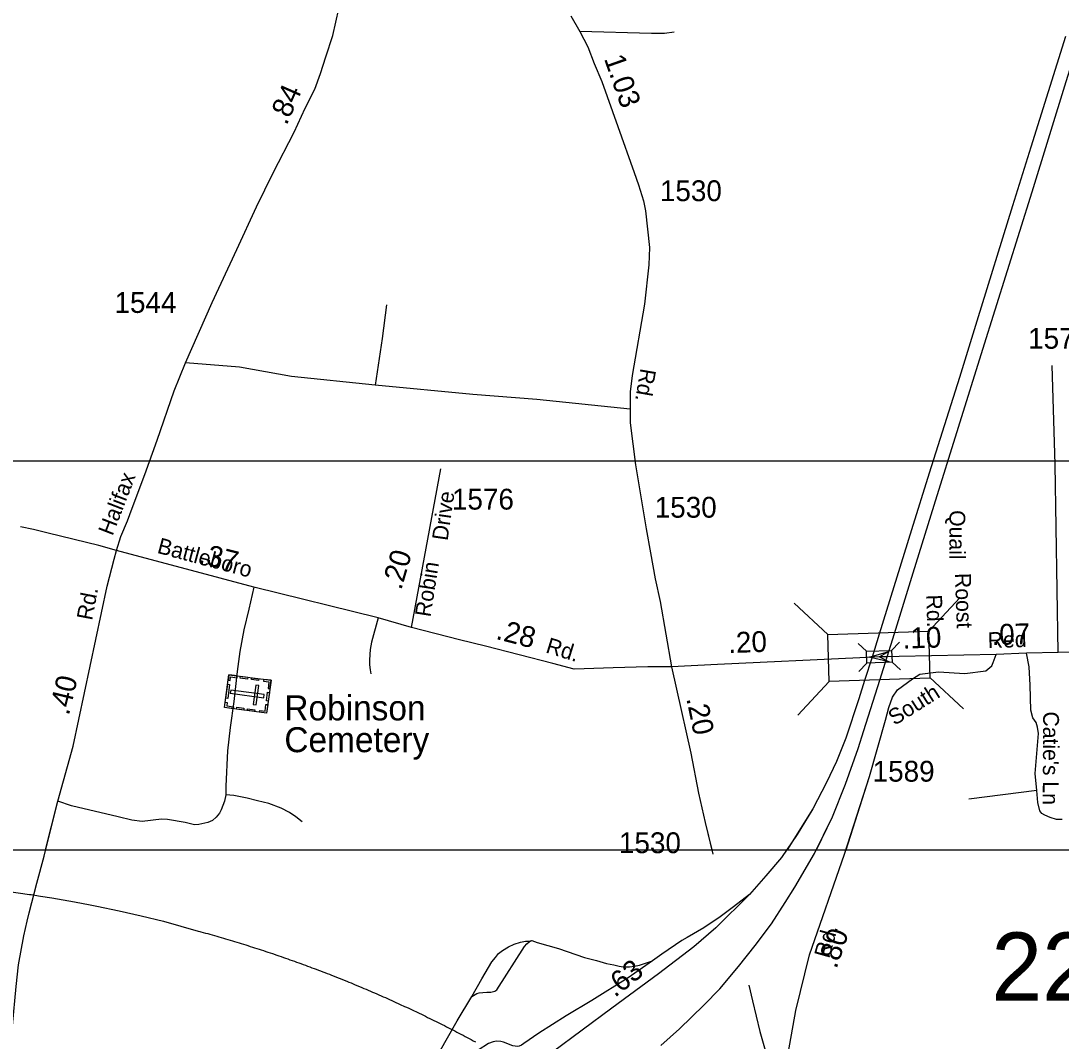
# Model space of a CAD drawing. Extents: x 2220236 to 2384410, y 720751 to 894131.
# Drawn here: x 2339006 to 2345249, y 831981 to 838106 of the extents above; entities that cross this region are included whole.
import ezdxf

# ---------------------------------------------------------------- set-up
doc = ezdxf.new("R2010")
doc.units = 0
doc.layers.add('Default', color=7, linetype='Continuous')

msp = doc.modelspace()

# ---------------------------------------------------------------- linework, layer by layer
at = {"layer": 'Default'}
for p, q in [((2341349.8, 834464.9), (2341526.9, 835416.4)), ((2341349.8, 834464.9), (2341526.9, 835416.4)), ((2344452.3, 834440.6), (2344641, 834641.9)), ((2343646.7, 834611), (2343848.1, 834422.3)), ((2344030.4, 834368.7), (2344080.7, 834321.6)), ((2344231.7, 834326.1), (2344278.9, 834376.5)), ((2344035.8, 834200.7), (2344083, 834251)), ((2344234, 834257.2), (2344284.3, 834210)), ((2343668.5, 833938.8), (2343857.3, 834140.1)), ((2344461.2, 834164.8), (2344662.6, 833976)), ((2345103.3, 833485.5), (2344695, 833433.1)), ((2323179.2, 833130.1), (2374393.9, 833129.7))]:
    msp.add_line(p, q, dxfattribs=at)
for points in [[(2344205.1, 834289), (2344248.3, 834428.5), (2344361.2, 834793), (2344486.3, 835199.7), (2344779.5, 836134.4), (2345074.6, 837078.9), (2345279.8, 837741.8), (2345463.5, 838326.5), (2345787.9, 839351.2), (2345940.4, 839793.2), (2346159.3, 840375.9), (2346307.8, 840751.4), (2346458.3, 841113.1), (2346608.8, 841461.2), (2346743.6, 841750.6), (2346984, 842251.2), (2347103.3, 842483.9), (2347287, 842839.8), (2347408.1, 843058.8), (2347431.8, 843101.1), (2347519.9, 843258.5)], [(2344205.1, 834289), (2344248.3, 834428.5), (2344361.2, 834793), (2344486.3, 835199.7), (2344779.5, 836134.4), (2345074.6, 837078.9), (2345279.8, 837741.8), (2345463.5, 838326.5), (2345787.9, 839351.2), (2345940.4, 839793.2), (2346159.3, 840375.9), (2346307.8, 840751.4), (2346458.3, 841113.1), (2346608.8, 841461.2), (2346743.6, 841750.6), (2346984, 842251.2), (2347103.3, 842483.9), (2347287, 842839.8), (2347408.1, 843058.8), (2347431.8, 843101.1), (2347519.9, 843258.5)], [(2339580.7, 834927.5), (2339606.2, 835011), (2339645.2, 835105.4), (2339674.2, 835181.6), (2339749.6, 835383.2), (2339823.8, 835589.2), (2339926.7, 835886), (2339994.7, 836053.6), (2340154.4, 836414.9), (2340302.7, 836732.7), (2340419.6, 836989.3), (2340519.8, 837193.1), (2340646.4, 837438), (2340713, 837581.4), (2340769.4, 837696.3), (2340805.1, 837790.6), (2340837.2, 837890.8), (2340877.7, 838017.3), (2340914.2, 838178.2)], [(2339580.7, 834927.5), (2339606.2, 835011), (2339645.2, 835105.4), (2339674.2, 835181.6), (2339749.6, 835383.2), (2339823.8, 835589.2), (2339926.7, 835886), (2339994.7, 836053.6), (2340154.4, 836414.9), (2340302.7, 836732.7), (2340419.6, 836989.3), (2340519.8, 837193.1), (2340646.4, 837438), (2340713, 837581.4), (2340769.4, 837696.3), (2340805.1, 837790.6), (2340837.2, 837890.8), (2340877.7, 838017.3), (2340914.2, 838178.2)], [(2342305.8, 838136.3), (2342360.9, 838042.9), (2342408.7, 837951.1), (2342447.2, 837850.2), (2342492.6, 837742.8), (2342587.7, 837472), (2342686.3, 837196.2), (2342712.2, 837121.9), (2342741.9, 837025.9), (2342755, 836966.5), (2342779.4, 836744.8), (2342774.2, 836641.8), (2342748, 836406.1), (2342673.7, 835977.4), (2342662.9, 835879.3), (2342661.6, 835774.2), (2342663.4, 835693.9), (2342694.2, 835441.8), (2342759.3, 835056.6), (2342783.8, 834913.5), (2342812.2, 834757.5), (2342842, 834619.9), (2342911.1, 834229.2)], [(2342305.8, 838136.3), (2342360.9, 838042.9), (2342408.7, 837951.1), (2342447.2, 837850.2), (2342492.6, 837742.8), (2342587.7, 837472), (2342686.3, 837196.2), (2342712.2, 837121.9), (2342741.9, 837025.9), (2342755, 836966.5), (2342779.4, 836744.8), (2342774.2, 836641.8), (2342748, 836406.1), (2342673.7, 835977.4), (2342662.9, 835879.3), (2342661.6, 835774.2), (2342663.4, 835693.9), (2342694.2, 835441.8), (2342759.3, 835056.6), (2342783.8, 834913.5), (2342812.2, 834757.5), (2342842, 834619.9), (2342911.1, 834229.2)], [(2342926.9, 838037.9), (2342869, 838031.1), (2342791, 838030.1), (2342360.9, 838042.9)], [(2345275.9, 838011.7), (2345066.8, 837348.8), (2344957.3, 836994.8), (2344742.3, 836302.6), (2344638.7, 835964.3), (2344457, 835391.3), (2344351.4, 835051.1), (2344157.1, 834425), (2344113.9, 834286)], [(2345275.9, 838011.7), (2345066.8, 837348.8), (2344957.3, 836994.8), (2344742.3, 836302.6), (2344638.7, 835964.3), (2344457, 835391.3), (2344351.4, 835051.1), (2344157.1, 834425), (2344113.9, 834286)], [(2341201.1, 836401.6), (2341173.5, 836199.4), (2341132.3, 835919.1)], [(2341132.3, 835919.1), (2340629.8, 835971.5), (2340317.5, 836027.4), (2339994.7, 836053.6)], [(2345230.7, 834314.7), (2345212.3, 835442.5), (2345194.9, 836037.8)], [(2345230.7, 834314.7), (2345212.3, 835442.5), (2345194.9, 836037.8)], [(2342661.6, 835774.2), (2342102.3, 835833.6), (2341718.5, 835863.3), (2341132.3, 835919.1)], [(2329807.7, 835464.4), (2346103.7, 835464.4), (2346103.7, 816974.9), (2329807.7, 816974.9), (2329807.7, 835464.4)], [(2339580.7, 834927.5), (2339474, 834957.2), (2339170.2, 835031.6), (2339081.4, 835053.2), (2339004.6, 835068.9)], [(2339580.7, 834927.5), (2339474, 834957.2), (2339170.2, 835031.6), (2339081.4, 835053.2), (2339004.6, 835068.9)], [(2338915.2, 831779.7), (2338956.1, 832073.2), (2338978.8, 832308.9), (2338991.4, 832440.3), (2339023.2, 832612.7), (2339044.6, 832701.4), (2339055.5, 832751.1), (2339101.5, 832929.4), (2339145.4, 833091.9), (2339227.4, 833422.7), (2339319.5, 833751.9), (2339524, 834712.8), (2339565.8, 834875.2), (2339580.7, 834927.5)], [(2339154.8, 833129.7), (2339227.4, 833422.7), (2339319.5, 833751.9), (2339524, 834712.8), (2339565.8, 834875.2), (2339580.7, 834927.5)], [(2341349.8, 834464.9), (2341149.7, 834521.6), (2340405, 834705.8), (2340202.6, 834759.9), (2339580.7, 834927.5)], [(2341349.8, 834464.9), (2341149.7, 834521.6), (2340405, 834705.8), (2340202.6, 834759.9), (2339580.7, 834927.5)], [(2340405, 834705.8), (2340373.2, 834574.1), (2340344.7, 834449.9), (2340320.4, 834319.7), (2340303.7, 834199.5), (2340284, 834021.2), (2340261.7, 833865.1), (2340245.5, 833724.9), (2340236.1, 833512.9), (2340236.6, 833460.9)], [(2341149.7, 834521.6), (2341109.4, 834377.1), (2341102, 834333), (2341098.7, 834271.1), (2341098.9, 834241), (2341101.4, 834211.1), (2341105.7, 834187.1)], [(2342911.1, 834229.2), (2342769.1, 834227.5), (2342561.4, 834222.3), (2342387, 834217), (2342325.9, 834215.3), (2342198.5, 834248.2), (2341793.5, 834353.3), (2341637.6, 834389.8), (2341349.8, 834464.9)], [(2342911.1, 834229.2), (2342769.1, 834227.5), (2342561.4, 834222.3), (2342387, 834217), (2342325.9, 834215.3), (2342198.5, 834248.2), (2341793.5, 834353.3), (2341637.6, 834389.8), (2341349.8, 834464.9)], [(2345230.7, 834314.7), (2345041.4, 834309.5), (2344859, 834302.5)], [(2345230.7, 834314.7), (2345041.4, 834309.5), (2344859, 834302.5)], [(2345103.3, 833485.5), (2345093.7, 833587.2), (2345112, 833827.6), (2345106.8, 833866), (2345098.1, 833894), (2345078.9, 833921.9), (2345067.5, 833967.3), (2345062.3, 834117.4), (2345057.1, 834227.4), (2345041.4, 834309.5)], [(2345828.2, 834318.2), (2345230.7, 834314.7)], [(2345828.2, 834318.2), (2345230.7, 834314.7)], [(2344113.9, 834286), (2344069, 834145.3), (2344034.2, 834036.2), (2343956, 833799.6), (2343901.3, 833660.7), (2343840.7, 833533.6), (2343759.6, 833375.2), (2343663.8, 833222.7), (2343570, 833083.9), (2343476.2, 832974.4), (2343378.5, 832860.9), (2343177.2, 832661.5), (2343044.3, 832548.1), (2342833.2, 832385.7), (2342551.7, 832178.5), (2342018.2, 831783.5)], [(2342846.9, 831955.5), (2342958.3, 832055.3), (2343104.8, 832198), (2343200.6, 832295.8), (2343312, 832428.8), (2343413.6, 832555.9), (2343511.4, 832684.9), (2343593.5, 832814), (2343650.1, 832905.9), (2343769.3, 833107.3), (2343876.8, 833328.3), (2343955, 833523.8), (2344031.2, 833739), (2344064.5, 833846.5), (2344160.5, 834148.9), (2344205.1, 834289)], [(2344113.9, 834286), (2344041.8, 834282.5), (2343186.8, 834241.4), (2342911.1, 834229.2)], [(2344113.9, 834286), (2344041.8, 834282.5), (2343186.8, 834241.4), (2342911.1, 834229.2)], [(2343564.1, 831440.5), (2343569, 831530.7), (2343578, 831698.2), (2343610.3, 831907.7), (2343656.5, 832164.3), (2343738.5, 832499.5), (2343949.5, 833103.9), (2344099.4, 833570.8), (2344195.2, 833907.5), (2344215.2, 833985.1), (2344235.9, 834046.7), (2344267.1, 834089.5), (2344356.5, 834156.8), (2344401.4, 834184.1), (2344512.4, 834197.7), (2344670.2, 834187.4), (2344797.5, 834204.8), (2344832.5, 834235), (2344841.6, 834254.5), (2344859, 834302.5)], [(2344113.9, 834286), (2344069, 834145.3), (2344034.2, 834036.2), (2343956, 833799.6), (2343901.3, 833660.7), (2343840.7, 833533.6), (2343759.6, 833375.2), (2343605.5, 833129.9)], [(2344113.9, 834286), (2344069, 834145.3), (2344034.2, 834036.2), (2343956, 833799.6), (2343901.3, 833660.7), (2343840.7, 833533.6), (2343759.6, 833375.2), (2343605.5, 833129.9)], [(2343780.3, 833129.9), (2343876.8, 833328.3), (2343955, 833523.8), (2344031.2, 833739), (2344064.5, 833846.5), (2344160.5, 834148.9), (2344205.1, 834289)], [(2343780.3, 833129.9), (2343876.8, 833328.3), (2343955, 833523.8), (2344031.2, 833739), (2344064.5, 833846.5), (2344160.5, 834148.9), (2344205.1, 834289)], [(2343957.9, 833129.9), (2344099.4, 833570.8), (2344195.2, 833907.5), (2344215.2, 833985.1), (2344235.9, 834046.7), (2344267.1, 834089.5), (2344356.5, 834156.8), (2344401.4, 834184.1), (2344512.4, 834197.7), (2344670.2, 834187.4), (2344797.5, 834204.8), (2344832.5, 834235), (2344841.6, 834254.5), (2344859, 834302.5)], [(2344205.1, 834289), (2344156.7, 834288), (2344113.9, 834286)], [(2344205.1, 834289), (2344156.7, 834288), (2344113.9, 834286)], [(2344859, 834302.5), (2344276.4, 834290.5), (2344205.1, 834289)], [(2344859, 834302.5), (2344276.4, 834290.5), (2344205.1, 834289)], [(2342911.1, 834229.2), (2342940.8, 834094.7), (2343026.9, 833710.4), (2343071.7, 833470.9), (2343111.8, 833293.5), (2343152.8, 833129.7)], [(2342911.1, 834229.2), (2342940.8, 834094.7), (2343026.9, 833710.4), (2343071.7, 833470.9), (2343111.8, 833293.5), (2343159.1, 833104.3)], [(2340236.6, 833460.9), (2340227.2, 833422.8), (2340207.7, 833370.6), (2340197.9, 833350.4), (2340178.3, 833326.2), (2340156.5, 833306.1), (2340128.6, 833293.8), (2340074.9, 833281), (2340048.9, 833280.7), (2339992.8, 833294), (2339886.6, 833310.9), (2339850.5, 833314.4), (2339734.8, 833298.9), (2339672.3, 833307.5), (2339590.3, 833328.4), (2339309.4, 833394.8), (2339227.4, 833422.7)], [(2340694.5, 833298.5), (2340656.1, 833327.9), (2340617.8, 833353.6), (2340567.5, 833378.9), (2340493.3, 833408.1), (2340427.1, 833423.2), (2340364.9, 833440.5), (2340284.7, 833455.6), (2340236.6, 833460.9)], [(2345254.2, 833312.6), (2345221.1, 833312.6), (2345182.7, 833323.1), (2345151.3, 833337.1), (2345132.1, 833347.5), (2345121.6, 833363.2), (2345109.4, 833413.9), (2345103.3, 833485.5)], [(2338922, 832881.4), (2339057.5, 832862.6), (2339067.2, 832861.1), (2339124, 832852.2), (2339192.8, 832841.5), (2339327.5, 832818.1), (2339422.2, 832799.8), (2339461.8, 832792.2), (2339595.8, 832764.1), (2339729, 832733.5), (2339862, 832700.7), (2340070.8, 832642.3), (2340079.2, 832640), (2340087, 832637.9), (2340100.5, 832634.1), (2340114, 832630.4), (2340127.5, 832626.6), (2340141, 832622.8), (2340154.5, 832619), (2340168, 832615.2), (2340181.2, 832611.3), (2340194.8, 832607.4), (2340208.2, 832603.5), (2340221.8, 832599.6), (2340235, 832595.6), (2340262, 832587.6), (2340275.2, 832583.6), (2340288.8, 832579.5), (2340302.2, 832575.4), (2340315.5, 832571.3), (2340329, 832567.1), (2340342.2, 832563), (2340355.8, 832558.8), (2340369, 832554.6), (2340382.2, 832550.4), (2340395.8, 832546.1), (2340409, 832541.9), (2340422.2, 832537.6), (2340435.8, 832533.2), (2340449, 832528.9), (2340462.2, 832524.5), (2340475.5, 832520.1), (2340488.8, 832515.7), (2340502, 832511.2), (2340515.5, 832506.8), (2340542, 832497.8), (2340555.2, 832493.2), (2340568.5, 832488.7), (2340581.5, 832484.1), (2340594.8, 832479.5), (2340608, 832474.9), (2340621.2, 832470.2), (2340634.5, 832465.6), (2340647.8, 832460.9), (2340660.8, 832456.1), (2340674, 832451.4), (2340687.2, 832446.6), (2340700.2, 832441.8), (2340713.5, 832437), (2340726.5, 832432.2), (2340739.8, 832427.3), (2340752.8, 832422.4), (2340766, 832417.5), (2340779, 832412.6), (2340792.2, 832407.6), (2340805.2, 832402.6), (2340818.2, 832397.6), (2340831.2, 832392.6), (2340844.5, 832387.6), (2340857.5, 832382.5), (2340870.5, 832377.4), (2340896.5, 832367.1), (2340909.5, 832361.9), (2340922.5, 832356.8), (2340935.5, 832351.6), (2340961.5, 832341.1), (2340974.5, 832335.8), (2340987.5, 832330.4), (2341000.5, 832325.1), (2341013.2, 832319.8), (2341039.2, 832309), (2341052, 832303.6), (2341065, 832298.1), (2341077.8, 832292.7), (2341090.8, 832287.2), (2341103.5, 832281.7), (2341116.5, 832276.1), (2341129.2, 832270.6), (2341142.2, 832265), (2341155, 832259.4), (2341167.8, 832253.8), (2341180.5, 832248.1), (2341193.5, 832242.4), (2341206.2, 832236.8), (2341219, 832231), (2341231.8, 832225.2), (2341244.5, 832219.5), (2341257.2, 832213.7), (2341270, 832207.9), (2341282.8, 832202.1), (2341308.2, 832190.3), (2341320.8, 832184.4), (2341333.5, 832178.5), (2341346.2, 832172.6), (2341358.8, 832166.6), (2341384.2, 832154.6), (2341396.8, 832148.6), (2341409.5, 832142.5), (2341422, 832136.4), (2341434.5, 832130.3), (2341447.2, 832124.2), (2341459.8, 832118.1), (2341472.8, 832111.4), (2341485, 832105.7), (2341497.5, 832099.4), (2341510, 832093.2), (2341522.5, 832086.9), (2341535, 832080.7), (2341547.5, 832074.4), (2341560, 832068.1), (2341572.5, 832061.7), (2341585, 832055.3), (2341597.5, 832048.9), (2341609.8, 832042.5), (2341622.2, 832036.1), (2341634.8, 832029.6), (2341647, 832023.1), (2341659.5, 832016.6), (2341672, 832010.1), (2341684.2, 832003.6), (2341696.5, 831997), (2341709, 831990.4), (2341721.2, 831983.8), (2341733.8, 831977.1)], [(2338922, 832881.4), (2339057.5, 832862.6), (2339067.2, 832861.1), (2339124, 832852.2), (2339192.8, 832841.5), (2339327.5, 832818.1), (2339422.2, 832799.8), (2339461.8, 832792.2), (2339595.8, 832764.1), (2339729, 832733.5), (2339862, 832700.7), (2340070.8, 832642.3), (2340079.2, 832640), (2340087, 832637.9), (2340100.5, 832634.1), (2340114, 832630.4), (2340127.5, 832626.6), (2340141, 832622.8), (2340154.5, 832619), (2340168, 832615.2), (2340181.2, 832611.3), (2340194.8, 832607.4), (2340208.2, 832603.5), (2340221.8, 832599.6), (2340235, 832595.6), (2340262, 832587.6), (2340275.2, 832583.6), (2340288.8, 832579.5), (2340302.2, 832575.4), (2340315.5, 832571.3), (2340329, 832567.1), (2340342.2, 832563), (2340355.8, 832558.8), (2340369, 832554.6), (2340382.2, 832550.4), (2340395.8, 832546.1), (2340409, 832541.9), (2340422.2, 832537.6), (2340435.8, 832533.2), (2340449, 832528.9), (2340462.2, 832524.5), (2340475.5, 832520.1), (2340488.8, 832515.7), (2340502, 832511.2), (2340515.5, 832506.8), (2340542, 832497.8), (2340555.2, 832493.2), (2340568.5, 832488.7), (2340581.5, 832484.1), (2340594.8, 832479.5), (2340608, 832474.9), (2340621.2, 832470.2), (2340634.5, 832465.6), (2340647.8, 832460.9), (2340660.8, 832456.1), (2340674, 832451.4), (2340687.2, 832446.6), (2340700.2, 832441.8), (2340713.5, 832437), (2340726.5, 832432.2), (2340739.8, 832427.3), (2340752.8, 832422.4), (2340766, 832417.5), (2340779, 832412.6), (2340792.2, 832407.6), (2340805.2, 832402.6), (2340818.2, 832397.6), (2340831.2, 832392.6), (2340844.5, 832387.6), (2340857.5, 832382.5), (2340870.5, 832377.4), (2340896.5, 832367.1), (2340909.5, 832361.9), (2340922.5, 832356.8), (2340935.5, 832351.6), (2340961.5, 832341.1), (2340974.5, 832335.8), (2340987.5, 832330.4), (2341000.5, 832325.1), (2341013.2, 832319.8), (2341039.2, 832309), (2341052, 832303.6), (2341065, 832298.1), (2341077.8, 832292.7), (2341090.8, 832287.2), (2341103.5, 832281.7), (2341116.5, 832276.1), (2341129.2, 832270.6), (2341142.2, 832265), (2341155, 832259.4), (2341167.8, 832253.8), (2341180.5, 832248.1), (2341193.5, 832242.4), (2341206.2, 832236.8), (2341219, 832231), (2341231.8, 832225.2), (2341244.5, 832219.5), (2341257.2, 832213.7), (2341270, 832207.9), (2341282.8, 832202.1), (2341308.2, 832190.3), (2341320.8, 832184.4), (2341333.5, 832178.5), (2341346.2, 832172.6), (2341358.8, 832166.6), (2341384.2, 832154.6), (2341396.8, 832148.6), (2341409.5, 832142.5), (2341422, 832136.4), (2341434.5, 832130.3), (2341447.2, 832124.2), (2341459.8, 832118.1), (2341472.8, 832111.4), (2341485, 832105.7), (2341497.5, 832099.4), (2341510, 832093.2), (2341522.5, 832086.9), (2341535, 832080.7), (2341547.5, 832074.4), (2341560, 832068.1), (2341572.5, 832061.7), (2341585, 832055.3), (2341597.5, 832048.9), (2341609.8, 832042.5), (2341622.2, 832036.1), (2341634.8, 832029.6), (2341647, 832023.1), (2341659.5, 832016.6), (2341672, 832010.1), (2341684.2, 832003.6), (2341696.5, 831997), (2341709, 831990.4), (2341721.2, 831983.8), (2341733.8, 831977.1)], [(2343378.5, 832860.9), (2343281.9, 832788.1), (2343202.4, 832728.1), (2343103.7, 832661), (2343005, 832603.5)], [(2341712.1, 832250.3), (2341742.4, 832267.9), (2341756.1, 832271.8), (2341778.3, 832273.1), (2341803, 832275.7), (2341826.5, 832275.7), (2341849.9, 832281.6), (2341861.7, 832288.8), (2342027.8, 832549.5), (2342043.4, 832565.2), (2342057.1, 832576.9), (2342072.7, 832584.7)], [(2341712.1, 832250.3), (2341773.1, 832355.3), (2341833, 832458.3), (2341853.8, 832484.3), (2341873.4, 832506.5), (2341896.8, 832524.7), (2341933.3, 832546.9), (2341965.9, 832563.9), (2342005, 832575.6), (2342033.6, 832580.8), (2342050.6, 832582.1), (2342072.7, 832584.7)], [(2342072.7, 832584.7), (2342105.3, 832574.3), (2342233, 832536.5), (2342389.3, 832484.3), (2342461, 832464.8), (2342520.9, 832447.8), (2342563.9, 832438.7), (2342596.5, 832432.2), (2342621.3, 832428.3), (2342657.8, 832428.3), (2342687.7, 832432.2), (2342719, 832437.4), (2342796.8, 832463.5)], [(2343005, 832603.5), (2342972.7, 832584.7), (2342853.5, 832502.6), (2342796.8, 832463.5)], [(2342796.8, 832463.5), (2342650.3, 832361.8), (2342433.3, 832224.9), (2342277.9, 832133), (2342113.8, 832029.4), (2342023.9, 831966.8), (2342010.2, 831957), (2341996.5, 831951.1), (2341986.7, 831949.2), (2341959.4, 831953.1), (2341902.7, 831974.6), (2341887.1, 831978.5), (2341859.7, 831980.5), (2341840.2, 831976.6), (2341812.8, 831966.8), (2341750.3, 831927.7), (2341601.7, 831835.8), (2341473.7, 831741.9), (2341417, 831691.1), (2341358.4, 831636.3)], [(2343375.5, 832317.3), (2343397, 832223.4), (2343440.8, 832039.8), (2343530.2, 831725.2), (2343546.6, 831710.4), (2343578, 831698.2)], [(2341358.4, 831636.3), (2341465.9, 831826), (2341624.2, 832103.7), (2341712.1, 832250.3)]]:
    msp.add_lwpolyline(points, dxfattribs=at)
for points in [[(2343848.1, 834422.3), (2344452.2, 834441.9), (2344461.4, 834159.7), (2343857.3, 834140.1)], [(2344080.7, 834321.6), (2344231.7, 834326.4), (2344234, 834255.9), (2344083, 834251)], [(2344216, 834258.2), (2344097.3, 834286), (2344214, 834321.3), (2344158.2, 834288)], [(2344216, 834258.2), (2344097.3, 834286), (2344214, 834321.3), (2344158.2, 834288)], [(2340507.3, 834147.4), (2340481, 833950), (2340228.6, 833983.6), (2340254.9, 834181)], [(2340250.6, 834148.2), (2340262, 834146.7), (2340264.9, 834168.5), (2340304.9, 834163.1), (2340306.4, 834174.2), (2340255, 834181)], [(2340258.7, 834122.5), (2340247.5, 834038.4), (2340236.2, 834039.9), (2340247.4, 834124)], [(2340324.2, 834171.8), (2340367.2, 834166.1), (2340365.7, 834154.8), (2340322.7, 834160.5)], [(2340390.9, 834162.9), (2340433.8, 834157.2), (2340432.3, 834145.9), (2340389.4, 834151.6)], [(2340434.5, 834115.9), (2340416, 834118.4), (2340400.4, 834001.6), (2340418.9, 833999.2)], [(2340464.4, 834153.1), (2340462.9, 834141.8), (2340494.8, 834137.6), (2340489.4, 834097.4), (2340500.5, 834095.9), (2340507.3, 834147.4)], [(2340463.9, 834043.2), (2340466.3, 834061.7), (2340265.3, 834088.4), (2340262.9, 834069.9)], [(2340497.5, 834073.9), (2340490.7, 834022.6), (2340479.4, 834024.1), (2340486.2, 834075.4)], [(2340233, 834016.5), (2340244.4, 834015), (2340241.5, 833993.2), (2340281.5, 833987.8), (2340280.1, 833976.8), (2340228.6, 833983.6)], [(2340438, 833955.7), (2340439.5, 833966.9), (2340471.4, 833962.7), (2340476.8, 834002.9), (2340487.8, 834001.4), (2340481, 833950)], [(2340301.8, 833985.4), (2340344.7, 833979.6), (2340343.2, 833968.4), (2340300.3, 833974.1)], [(2340367.1, 833976.6), (2340410, 833970.9), (2340408.5, 833959.6), (2340365.6, 833965.3)]]:
    msp.add_lwpolyline(points, close=True, dxfattribs=at)

# ---------------------------------------------------------------- texts
for s, height, rotation, p in [('1.03', 125, 289.35063, (2342504.4, 837879.8)), ('.84', 125, 66.22273, (2340600.6, 837474.7)), ('Rd.', 95, 260.36314, (2342725.1, 836023.8)), ('Halifax', 95, 68.86866, (2339556, 835010.5)), ('Drive', 95, 81.80187, (2341566.8, 834982)), ('Quail', 95, 269.87465, (2344578.6, 835169)), ('Battleboro', 95, 345.00176, (2339819.1, 834913.2)), ('.37', 125, 345.8158, (2340067.1, 834852.7)), ('.20', 125, 73.71318, (2341288.6, 834685)), ('Robin', 95, 81.06907, (2341464, 834523.6)), ('Roost', 95, 271.86869, (2344611.7, 834790.2)), ('Rd.', 95, 79.17016, (2339433.4, 834503.4)), ('Rd.', 95, 271.86869, (2344438.8, 834660.6)), ('.28', 125, 345.45196, (2341851.4, 834396.7)), ('.20', 125, 2.11, (2343253.1, 834310.3)), ('.10', 125, 1.79639, (2344299.7, 834337.5)), ('Red', 95, 1.74312, (2344809.6, 834340.5)), ('.07', 125, 1.79639, (2344832.5, 834358.2)), ('Rd.', 95, 342.8534, (2342150.4, 834315.4)), ('.40', 125, 76.49094, (2339293.7, 833932.4)), ('South', 95, 32.18672, (2344249.1, 833873.3)), ('.20', 125, 281.68167, (2342999.1, 834038)), ("Catie's Ln", 95, 269.71845, (2345141.2, 833960.5)), ('Rd.', 95, 74.13036, (2343856.4, 832473.9)), ('.80', 125, 70.75566, (2343899.9, 832410.9)), ('.63', 125, 38.63845, (2342570.9, 832240.1))]:
    msp.add_text(s, height=height, rotation=rotation, dxfattribs=at).set_placement(p)
for s, height, p in [('1530', 125, (2342841, 837023.8)), ('1544', 125, (2339568, 836352.9)), ('1577', 125, (2345050.8, 836137.7)), ('1576', 125, (2341593, 835172.2)), ('1530', 125, (2342809.9, 835123.6)), ('Robinson', 150, (2340587.3, 833906.9)), ('Cemetery', 150, (2340587.3, 833715.9)), ('1589', 125, (2344117.7, 833539)), ('1530', 125, (2342595.2, 833109.8)), ('220', 410.1, (2344829.9, 832223.4))]:
    msp.add_text(s, height=height, dxfattribs=at).set_placement(p)

doc.saveas('drawing.dxf')
